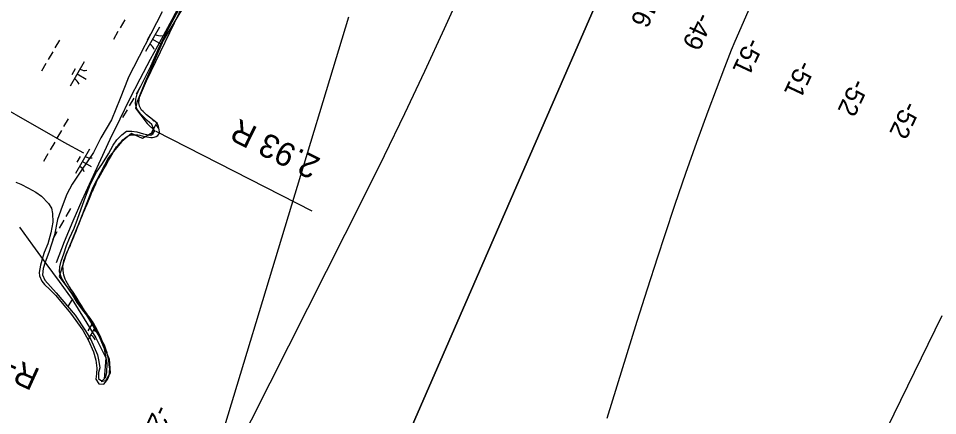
# Model space of a CAD drawing. Extents: x 3930721 to 3950824, y 220441 to 242861.
# Drawn here: x 3938674 to 3940311, y 228013 to 228722 of the extents above; entities that cross this region are included whole.
import ezdxf

# ---------------------------------------------------------------- set-up
doc = ezdxf.new("R2010")
doc.units = 0
for name, color, linetype in [('V-LEVE-TOET', 7, 'Continuous'), ('V-RIVR-EDGE', 7, 'Continuous'), ('V-RIVR-JETY', 7, 'Continuous'), ('V-RIVR-RANG', 7, 'Continuous'), ('V-RIVR-RANG-IDEN', 7, 'Continuous'), ('V-RRAP-FSHR', 7, 'Continuous'), ('V-STRM-FMON', 7, 'Continuous'), ('V-TOPO-DPTH', 7, 'Continuous'), ('V-TOPO-MAJR', 7, 'Continuous'), ('V-TOPO-MINR', 7, 'Continuous'), ('V-TOPO-SHOR', 7, 'Continuous'), ('V-WETL-SWMP', 7, 'Continuous')]:
    doc.layers.add(name, color=color, linetype=linetype)

msp = doc.modelspace()

# ---------------------------------------------------------------- linework, layer by layer
at = {"layer": 'V-LEVE-TOET'}
msp.add_line((3938919.4, 228520.5), (3939197, 228378.6), dxfattribs=at)
at = {"layer": 'V-RIVR-EDGE'}
msp.add_lwpolyline([(3938972, 228748), (3938932.1, 228682.5), (3938900.3, 228608.8), (3938885, 228571.9), (3938882.9, 228561.7), (3938903.4, 228534), (3938917.7, 228520.7), (3938895.2, 228507.4), (3938875.8, 228516.6), (3938858.4, 228502.3), (3938834.8, 228473.6), (3938807.2, 228420.4), (3938782.6, 228358), (3938759.1, 228299.6), (3938746.8, 228261.7), (3938785.7, 228209.5), (3938822.5, 228147.1), (3938835.8, 228114.3), (3938837.9, 228089.8), (3938829.7, 228075.4), (3938821.5, 228073.4)], dxfattribs=at)
at = {"layer": 'V-RIVR-JETY'}
for points in [[(3938962.9, 228743.4), (3938943.3, 228706.9), (3938924.9, 228671), (3938909.5, 228635.7), (3938890.2, 228596.5)], [(3938870, 228615), (3938931.2, 228733.7)], [(3938870, 228615), (3938855.5, 228578.8), (3938839.9, 228540.8), (3938821.1, 228508.6), (3938808.1, 228482.7), (3938786.9, 228451.3), (3938769.9, 228426), (3938760.7, 228408), (3938752.4, 228386.2), (3938744.2, 228363.1), (3938738.4, 228335.5), (3938728.8, 228304.2), (3938722.3, 228286.9), (3938718.4, 228275.6), (3938717.3, 228264.4), (3938721.7, 228254.8), (3938741.9, 228232.3), (3938775.3, 228192.6), (3938794, 228164.7), (3938803.6, 228149.3), (3938815.4, 228121.9), (3938817.9, 228110.1), (3938819.2, 228098.9), (3938817.2, 228090.4), (3938817, 228079.5), (3938820.4, 228076.8), (3938824.3, 228076), (3938829.4, 228081.2), (3938832, 228090.3), (3938832.5, 228106.9), (3938827.7, 228132.3), (3938817.1, 228157.9), (3938800.5, 228187.4), (3938789.4, 228201.3), (3938779, 228215.4), (3938769.5, 228231), (3938757.8, 228248.2), (3938751.3, 228259.3), (3938747.6, 228269.9), (3938748.4, 228278.6), (3938750.7, 228289), (3938755.1, 228301.7), (3938760.1, 228316.9), (3938765.4, 228330), (3938773.4, 228347.9), (3938779.9, 228363.4), (3938786.4, 228382.3), (3938794, 228403.5), (3938802.6, 228426.9), (3938813.3, 228447.3), (3938824, 228463.2), (3938834.8, 228479.9), (3938843.1, 228495.8), (3938849.9, 228505.2), (3938858.3, 228514.1), (3938866.7, 228520.8), (3938876.4, 228520.6), (3938885.2, 228519.5), (3938897.1, 228516), (3938905.9, 228514), (3938910.1, 228513.7), (3938914.3, 228516.2), (3938916.4, 228519.8), (3938915.7, 228523.7), (3938912, 228532.2), (3938903.8, 228539.7), (3938892.5, 228550.8), (3938885.4, 228560.4), (3938882.6, 228569.1), (3938883.4, 228577.6), (3938886, 228587), (3938890.2, 228596.5)]]:
    msp.add_lwpolyline(points, dxfattribs=at)
at = {"layer": 'V-RRAP-FSHR'}
for points in [[(3938790.6, 228481.2), (3938755.6, 228500.6), (3938720.7, 228520.3), (3938686.7, 228540.2), (3938651.4, 228560.2), (3938616.7, 228580.9), (3938582.3, 228600.2), (3938545.4, 228615.8), (3938508.2, 228630.6), (3938471, 228645.3), (3938434.8, 228662.2), (3938399.3, 228680.4), (3938371.8, 228709.4), (3938343.5, 228737.4), (3938307.5, 228754.8)], [(3938965.8, 228754.5), (3938947.7, 228718.8), (3938928.6, 228683.7), (3938909.3, 228648.6), (3938890.5, 228613.4), (3938872.3, 228577.7), (3938854.8, 228541.8), (3938837.3, 228505.8), (3938820.5, 228469.5), (3938803.7, 228433.2), (3938787.2, 228396.7), (3938771.2, 228360.1), (3938755.9, 228323.1), (3938741.7, 228285.7)], [(3938676.6, 228349.6), (3938699.2, 228317.2), (3938723.3, 228284.8), (3938746.8, 228252.7), (3938770.3, 228220.3), (3938791.2, 228186.2), (3938812.2, 228152.2), (3938829.9, 228116.4), (3938827, 228078.5)]]:
    msp.add_lwpolyline(points, dxfattribs=at)
at = {"layer": 'V-TOPO-DPTH'}
msp.add_line((3938998.8, 227852.8), (3939263, 228724.4), dxfattribs=at)
for points in [[(3940951.1, 231818.3), (3940831.5, 231527.8), (3940778.6, 231417.8), (3940749.9, 231356.3), (3940722.3, 231294.3), (3940696.2, 231231.7), (3940671.1, 231168.7), (3940471.6, 230649.8), (3940468.6, 230644.6), (3940464.8, 230640.4), (3939509.5, 228866.7), (3939502.1, 228854.1), (3939495.4, 228841.1), (3939489.1, 228827.8), (3939432.4, 228702.8), (3939397.6, 228627.1), (3939362.1, 228551.7), (3939325.7, 228476.7), (3939288.7, 228402.1), (3939055.8, 227939.6)], [(3940951.1, 231818.3), (3940831.5, 231527.8), (3940778.6, 231417.8), (3940749.9, 231356.3), (3940722.3, 231294.3), (3940696.2, 231231.7), (3940671.1, 231168.7), (3940471.6, 230649.8), (3940468.6, 230644.6), (3940464.8, 230640.4), (3939509.5, 228866.7), (3939502.1, 228854.1), (3939495.4, 228841.1), (3939489.1, 228827.8), (3939432.4, 228702.8), (3939397.6, 228627.1), (3939362.1, 228551.7), (3939325.7, 228476.7), (3939288.7, 228402.1), (3939055.8, 227939.6)], [(3939325.9, 227881.3), (3939705.8, 228753.5), (3939708.6, 228760), (3939711.3, 228766.6), (3939714, 228773.2), (3939716.5, 228779.9), (3939872.6, 229193.9), (3939906.8, 229279.7), (3939943.1, 229364.6), (3939982.6, 229448.1), (3940024.2, 229530.6), (3940105.7, 229684.9), (3940108.5, 229689.2), (3940111.7, 229693.1), (3940115.4, 229696.4), (3940119.7, 229699.3), (3940123.7, 229702.3), (3940127.3, 229705.7), (3940130.1, 229709.8), (3940132.3, 229714.4), (3940568.4, 230608.9)], [(3940568.4, 230608.9), (3940132.3, 229714.4), (3940130.1, 229709.8), (3940127.3, 229705.7), (3940123.7, 229702.3), (3940119.7, 229699.3), (3940115.4, 229696.4), (3940111.7, 229693.1), (3940108.5, 229689.2), (3940105.7, 229684.9), (3940024.2, 229530.6), (3939982.6, 229448.1), (3939943.1, 229364.6), (3939906.8, 229279.7), (3939872.6, 229193.9), (3939716.5, 228779.9), (3939714, 228773.2), (3939711.3, 228766.6), (3939708.6, 228760), (3939705.8, 228753.5), (3939325.9, 227881.3)]]:
    msp.add_lwpolyline(points, dxfattribs=at)
at = {"layer": 'V-TOPO-MAJR'}
for points in [[(3940324.8, 229528), (3940295.2, 229464), (3940264.2, 229396.4), (3940233.5, 229328.7), (3940203.3, 229260.8), (3940173.4, 229192.8), (3939956.5, 228695.5), (3939950, 228680.3), (3939943.7, 228665.1), (3939937.6, 228649.7), (3939931.7, 228634.2), (3939902.1, 228555.4), (3939881.9, 228500.3), (3939862.2, 228445.1), (3939843.3, 228389.7), (3939824.8, 228334), (3939812.5, 228296.1), (3939794, 228238.7), (3939775.8, 228181.2), (3939757.9, 228123.6), (3939740.2, 228065.9), (3939722.1, 228008.4)], [(3940027.7, 227594), (3940294.5, 228140.7), (3940319.3, 228191.7)]]:
    msp.add_lwpolyline(points, dxfattribs=at)
at = {"layer": 'V-TOPO-MINR'}
for points in [[(3940951.1, 231818.3), (3940831.5, 231527.8), (3940778.6, 231417.8), (3940749.9, 231356.3), (3940722.3, 231294.3), (3940696.2, 231231.7), (3940671.1, 231168.7), (3940471.6, 230649.8), (3940468.6, 230644.6), (3940464.8, 230640.4), (3939509.5, 228866.7), (3939502.1, 228854.1), (3939495.4, 228841.1), (3939489.1, 228827.8), (3939432.4, 228702.8), (3939397.6, 228627.1), (3939362.1, 228551.7), (3939325.7, 228476.7), (3939288.7, 228402.1), (3939055.8, 227939.6)], [(3940568.4, 230608.9), (3940132.3, 229714.4), (3940130.1, 229709.8), (3940127.3, 229705.7), (3940123.7, 229702.3), (3940119.7, 229699.3), (3940115.4, 229696.4), (3940111.7, 229693.1), (3940108.5, 229689.2), (3940105.7, 229684.9), (3940024.2, 229530.6), (3939982.6, 229448.1), (3939943.1, 229364.6), (3939906.8, 229279.7), (3939872.6, 229193.9), (3939716.5, 228779.9), (3939714, 228773.2), (3939711.3, 228766.6), (3939708.6, 228760), (3939705.8, 228753.5), (3939325.9, 227881.3)]]:
    msp.add_lwpolyline(points, dxfattribs=at)
at = {"layer": 'V-TOPO-SHOR'}
for points in [[(3938669.9, 228429.9), (3938679, 228426), (3938692.6, 228419), (3938705.6, 228412.1), (3938715.5, 228404.6), (3938728, 228391.5), (3938733.1, 228383.4), (3938735.3, 228373.9), (3938735.5, 228358.2)], [(3938735.5, 228358.2), (3938732.3, 228339.2), (3938726.7, 228319.7), (3938720.3, 228304), (3938718, 228296.5), (3938713.6, 228281.5), (3938711.4, 228268.8), (3938712.2, 228262.7), (3938715.9, 228253.2), (3938720.7, 228247.4), (3938730.3, 228238.1), (3938740.8, 228227.8), (3938767.3, 228196.3), (3938789.4, 228166), (3938799.5, 228147.4), (3938808.2, 228127.4), (3938812.3, 228112.6), (3938813.9, 228098.1), (3938813.6, 228088), (3938812.2, 228078.7), (3938817.4, 228070.3)]]:
    msp.add_lwpolyline(points, dxfattribs=at)
at = {"layer": 'V-WETL-SWMP'}
for p, q in [((3938902.6, 228610.2), (3938968.8, 228748.4)), ((3938863.7, 228718.9), (3938855.7, 228705)), ((3938925.5, 228706.1), (3938900.6, 228662.7)), ((3938851.7, 228698.1), (3938843.8, 228684.2)), ((3938909.4, 228693.4), (3938903.4, 228683)), ((3938747.4, 228683), (3938739.4, 228669.1)), ((3938913.1, 228684.4), (3938928.7, 228675.4)), ((3938735.4, 228662.2), (3938727.5, 228648.3)), ((3938723.5, 228641.4), (3938715.6, 228627.5)), ((3938791.6, 228644.2), (3938766.8, 228600.8)), ((3938775.5, 228631.5), (3938769.5, 228621.1)), ((3938779.2, 228622.5), (3938794.8, 228613.5)), ((3938890.2, 228581.3), (3938902.6, 228610.2)), ((3938891.7, 228600.4), (3938883.8, 228586.5)), ((3938879.8, 228579.5), (3938871.8, 228565.6)), ((3938889, 228570.8), (3938890.2, 228581.3)), ((3938867.9, 228558.7), (3938859.9, 228544.8)), ((3938889.8, 228565.1), (3938889, 228570.8)), ((3938893.8, 228557.9), (3938889.8, 228565.1)), ((3938896.4, 228555.6), (3938893.8, 228557.9)), ((3938902.5, 228549.9), (3938896.4, 228555.6)), ((3938762.8, 228542.8), (3938754.9, 228528.9)), ((3938921.3, 228534.8), (3938902.5, 228549.9)), ((3938914.8, 228540), (3938913.9, 228538.5)), ((3938920.9, 228535.2), (3938911.1, 228518.1)), ((3938922.9, 228532.1), (3938921.3, 228534.8)), ((3938923.9, 228529.2), (3938922.9, 228532.1)), ((3938924.5, 228526.2), (3938923.9, 228529.2)), ((3938925.2, 228523.2), (3938924.5, 228526.2)), ((3938925.5, 228519.2), (3938925.2, 228523.2)), ((3938750.9, 228522), (3938742.9, 228508.1)), ((3938860.6, 228504.9), (3938863.1, 228507.4)), ((3938863.1, 228507.4), (3938865.5, 228509.3)), ((3938865.5, 228509.3), (3938868, 228511.3)), ((3938868, 228511.3), (3938871.4, 228513)), ((3938871.4, 228513), (3938874.9, 228514)), ((3938874.9, 228514), (3938878.4, 228514.3)), ((3938878.4, 228514.3), (3938882.2, 228514.3)), ((3938882.2, 228514.3), (3938887, 228513.8)), ((3938887, 228513.8), (3938890.7, 228513.2)), ((3938890.7, 228513.2), (3938894.9, 228512.3)), ((3938894.9, 228512.3), (3938899, 228511.3)), ((3938899, 228511.3), (3938903.2, 228510.5)), ((3938903.2, 228510.5), (3938906.5, 228509.7)), ((3938906.5, 228509.7), (3938910, 228509.1)), ((3938910, 228509.1), (3938913.3, 228509.1)), ((3938913.3, 228509.1), (3938916.4, 228509.8)), ((3938916.4, 228509.8), (3938919.9, 228511)), ((3938919.9, 228511), (3938922.7, 228512.6)), ((3938922.7, 228512.6), (3938924.7, 228515.5)), ((3938924.7, 228515.5), (3938925.5, 228519.2)), ((3938739, 228501.2), (3938731, 228487.3)), ((3938844.8, 228486.1), (3938847.1, 228489.9)), ((3938847.1, 228489.9), (3938849.3, 228492.8)), ((3938849.3, 228492.8), (3938852.1, 228495.8)), ((3938852.1, 228495.8), (3938855.2, 228498.9)), ((3938855.2, 228498.9), (3938857.9, 228502)), ((3938857.9, 228502), (3938860.6, 228504.9)), ((3938727, 228480.3), (3938719.1, 228466.4)), ((3938800.8, 228488.3), (3938775.9, 228444.9)), ((3938784.6, 228475.7), (3938778.7, 228465.2)), ((3938836.7, 228471.4), (3938838.4, 228474.1)), ((3938838.4, 228474.1), (3938840.9, 228478.4)), ((3938840.9, 228478.4), (3938842.9, 228482.4)), ((3938842.9, 228482.4), (3938844.8, 228486.1)), ((3938788.4, 228466.6), (3938804, 228457.7)), ((3938826.6, 228453.5), (3938829.2, 228458.1)), ((3938829.2, 228458.1), (3938831, 228460.9)), ((3938831, 228460.9), (3938832.5, 228464.1)), ((3938832.5, 228464.1), (3938834.8, 228468.1)), ((3938834.8, 228468.1), (3938836.7, 228471.4)), ((3938817.5, 228437.6), (3938820.4, 228442.8)), ((3938820.4, 228442.8), (3938823.6, 228448.2)), ((3938823.6, 228448.2), (3938826.6, 228453.5)), ((3938669.9, 228429.9), (3938679, 228426)), ((3938679, 228426), (3938692.6, 228419)), ((3938810.2, 228422.8), (3938812.1, 228426.9)), ((3938812.1, 228426.9), (3938814.1, 228431.2)), ((3938814.1, 228431.2), (3938816, 228434.8)), ((3938816, 228434.8), (3938817.5, 228437.6)), ((3938692.6, 228419), (3938705.6, 228412.1)), ((3938705.6, 228412.1), (3938715.5, 228404.6)), ((3938803.2, 228406.2), (3938805.4, 228411.6)), ((3938805.4, 228411.6), (3938806.7, 228414.4)), ((3938806.7, 228414.4), (3938808.6, 228418.9)), ((3938808.6, 228418.9), (3938810.2, 228422.8)), ((3938715.5, 228404.6), (3938728, 228391.5)), ((3938728, 228391.5), (3938733.1, 228383.4)), ((3938796, 228388.6), (3938798, 228393.3)), ((3938798, 228393.3), (3938799.2, 228396.2)), ((3938799.2, 228396.2), (3938800.9, 228400.4)), ((3938800.9, 228400.4), (3938803.2, 228406.2)), ((3938733.1, 228383.4), (3938735.3, 228373.9)), ((3938767, 228382.6), (3938759, 228368.7)), ((3938789.9, 228374.5), (3938792.1, 228379.4)), ((3938792.1, 228379.4), (3938794, 228384.1)), ((3938794, 228384.1), (3938796, 228388.6)), ((3938735.3, 228373.9), (3938735.5, 228358.2)), ((3938755.1, 228361.8), (3938747.1, 228347.9)), ((3938782.3, 228355.7), (3938784.4, 228360.8)), ((3938784.4, 228360.8), (3938786.2, 228365.4)), ((3938786.2, 228365.4), (3938788.6, 228371)), ((3938788.6, 228371), (3938789.9, 228374.5)), ((3938735.5, 228358.2), (3938732.3, 228339.2)), ((3938774.9, 228337.2), (3938777, 228342.2)), ((3938777, 228342.2), (3938779.1, 228347.7)), ((3938779.1, 228347.7), (3938780.3, 228350.7)), ((3938780.3, 228350.7), (3938782.3, 228355.7)), ((3938732.3, 228339.2), (3938726.7, 228319.7)), ((3938743.1, 228340.9), (3938735.2, 228327.1)), ((3938769.8, 228323.6), (3938771.3, 228327.9)), ((3938771.3, 228327.9), (3938772.9, 228332.4)), ((3938772.9, 228332.4), (3938774.9, 228337.2)), ((3938726.7, 228319.7), (3938720.3, 228304)), ((3938762.8, 228308.6), (3938764.2, 228311.7)), ((3938764.2, 228311.7), (3938766.3, 228315.6)), ((3938766.3, 228315.6), (3938768, 228319.6)), ((3938768, 228319.6), (3938769.8, 228323.6)), ((3938718, 228296.5), (3938713.6, 228281.5)), ((3938720.3, 228304), (3938718, 228296.5)), ((3938755.4, 228290.1), (3938756.8, 228293.9)), ((3938756.8, 228293.9), (3938758.2, 228297.7)), ((3938758.2, 228297.7), (3938759.4, 228300.9)), ((3938759.4, 228300.9), (3938760.7, 228304)), ((3938760.7, 228304), (3938762.8, 228308.6)), ((3938713.6, 228281.5), (3938711.4, 228268.8)), ((3938753.7, 228279), (3938754, 228282.6)), ((3938753.8, 228275.6), (3938753.7, 228279)), ((3938754, 228282.6), (3938754.5, 228286.2)), ((3938754.5, 228286.2), (3938755.4, 228290.1)), ((3938711.4, 228268.8), (3938712.2, 228262.7)), ((3938712.2, 228262.7), (3938715.9, 228253.2)), ((3938754.2, 228272.4), (3938753.8, 228275.6)), ((3938754.8, 228268.3), (3938754.2, 228272.4)), ((3938755.5, 228264), (3938754.8, 228268.3)), ((3938756.4, 228260.4), (3938755.5, 228264)), ((3938757.9, 228256.9), (3938756.4, 228260.4)), ((3938715.9, 228253.2), (3938720.7, 228247.4)), ((3938720.7, 228247.4), (3938730.3, 228238.1)), ((3938759.7, 228253.3), (3938757.9, 228256.9)), ((3938761.8, 228249.2), (3938759.7, 228253.3)), ((3938764.3, 228245), (3938761.8, 228249.2)), ((3938766.7, 228241.5), (3938764.3, 228245)), ((3938730.3, 228238.1), (3938740.8, 228227.8)), ((3938740.8, 228227.8), (3938767.3, 228196.3)), ((3938768.6, 228238.4), (3938766.7, 228241.5)), ((3938770.7, 228235.3), (3938768.6, 228238.4)), ((3938773, 228231.9), (3938770.7, 228235.3)), ((3938774.9, 228229), (3938773, 228231.9)), ((3938774.8, 228229.1), (3938774.5, 228228.5)), ((3938777.3, 228225.5), (3938774.9, 228229)), ((3938770.5, 228221.5), (3938762.6, 228207.7)), ((3938779.3, 228222.2), (3938777.3, 228225.5)), ((3938783.3, 228215.3), (3938779.3, 228222.2)), ((3938785.5, 228211.8), (3938783.3, 228215.3)), ((3938787.1, 228209.2), (3938785.5, 228211.8)), ((3938767.3, 228196.3), (3938789.4, 228166)), ((3938789.2, 228205.8), (3938787.1, 228209.2)), ((3938793.5, 228199.3), (3938789.2, 228205.8)), ((3938795.9, 228196), (3938793.5, 228199.3)), ((3938797.7, 228193.3), (3938795.9, 228196)), ((3938800, 228190.2), (3938797.7, 228193.3)), ((3938802.2, 228187), (3938800, 228190.2)), ((3938804.5, 228183.9), (3938802.2, 228187)), ((3938806.1, 228181.3), (3938804.5, 228183.9)), ((3938808, 228178.3), (3938806.1, 228181.3)), ((3938789.4, 228166), (3938799.5, 228147.4)), ((3938804.3, 228175.2), (3938798.3, 228164.8)), ((3938811.4, 228172.2), (3938798.4, 228149.4)), ((3938809.9, 228175.1), (3938808, 228178.3)), ((3938808, 228166.2), (3938817.1, 228160.9)), ((3938812.3, 228170.7), (3938809.9, 228175.1)), ((3938813.8, 228167.6), (3938812.3, 228170.7)), ((3938815.5, 228164.5), (3938813.8, 228167.6)), ((3938816.9, 228161.4), (3938815.5, 228164.5)), ((3938799.5, 228147.4), (3938808.2, 228127.4)), ((3938818.4, 228158.4), (3938816.9, 228161.4)), ((3938819.7, 228155.5), (3938818.4, 228158.4)), ((3938821.1, 228152.5), (3938819.7, 228155.5)), ((3938823.7, 228146.8), (3938821.1, 228152.5)), ((3938825.6, 228143.1), (3938823.7, 228146.8)), ((3938827.5, 228139.1), (3938825.6, 228143.1)), ((3938829.1, 228135.4), (3938827.5, 228139.1)), ((3938830.3, 228132.2), (3938829.1, 228135.4)), ((3938832.3, 228125.5), (3938830.3, 228132.2)), ((3938808.2, 228127.4), (3938812.3, 228112.6)), ((3938833.3, 228121.5), (3938832.3, 228125.5)), ((3938834.2, 228117.7), (3938833.3, 228121.5)), ((3938834.9, 228113.4), (3938834.2, 228117.7)), ((3938835.6, 228109.9), (3938834.9, 228113.4)), ((3938812.3, 228112.6), (3938813.9, 228098.1)), ((3938813.9, 228098.1), (3938813.6, 228088)), ((3938836.1, 228106.8), (3938835.6, 228109.9)), ((3938836.3, 228103.2), (3938836.1, 228106.8)), ((3938836.7, 228099.9), (3938836.3, 228103.2)), ((3938836.9, 228096), (3938836.7, 228099.9)), ((3938813.6, 228088), (3938812.2, 228078.7)), ((3938833.6, 228079.1), (3938835, 228082.3)), ((3938835, 228082.3), (3938835.9, 228085.2)), ((3938835.9, 228085.2), (3938836.5, 228089.1)), ((3938836.5, 228089.1), (3938836.7, 228092.8)), ((3938836.7, 228092.8), (3938836.9, 228096)), ((3938812.2, 228078.7), (3938817.4, 228070.3)), ((3938817.4, 228070.3), (3938826.8, 228069.8)), ((3938826.8, 228069.8), (3938829, 228072.4)), ((3938829, 228072.4), (3938831.5, 228075.6)), ((3938831.5, 228075.6), (3938833.6, 228079.1))]:
    msp.add_line(p, q, dxfattribs=at)
for centre, start, end in [((3938927, 228708.2), 239.4279, 280.9715), ((3938899.6, 228660.3), 19.4279, 60.9715), ((3938793.1, 228646.3), 239.4279, 280.9715), ((3938765.7, 228598.4), 19.4279, 60.9715), ((3938910, 228515.7), 34.0277, 60.9715), ((3938802.3, 228490.5), 239.4279, 280.9715), ((3938774.8, 228442.5), 19.4279, 60.9715), ((3938794.5, 228142.1), 19.4279, 60.9715)]:
    msp.add_arc(centre, 17.6, start, end, dxfattribs=at)

# ---------------------------------------------------------------- texts
at = {"layer": 'V-RIVR-RANG'}
for s, rotation, p in [('-46', 244.8402, (3939791.4, 228774.9)), ('-49', 244.8402, (3939883.5, 228734.4)), ('-51', 244.8402, (3939972.6, 228689.2)), ('-51', 244.8402, (3940064.5, 228649)), ('-52', 244.8402, (3940159.9, 228616.3)), ('-52', 244.8402, (3940251.9, 228576.1)), ('-28', 245.3583, (3938918.9, 228034.7))]:
    msp.add_text(s, height=33.5, rotation=rotation, dxfattribs=at).set_placement(p)
at = {"layer": 'V-RIVR-RANG-IDEN'}
msp.add_text('R-49-B', height=41.5, rotation=155.4981, dxfattribs=at).set_placement((3938715.1, 228095))
at = {"layer": 'V-STRM-FMON'}
msp.add_text('2.93 R', height=42, rotation=153.8156, dxfattribs=at).set_placement((3939214.6, 228471))

doc.saveas('drawing.dxf')
